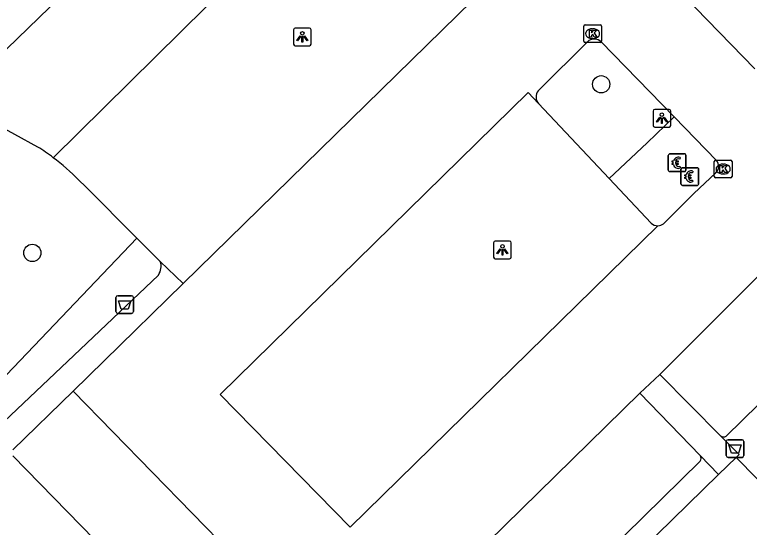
# Model space of a CAD drawing. Extents: x 160664 to 161506, y 382245 to 383288.
# Drawn here: x 161158.3 to 161199.85, y 383139.53 to 383168.53 of the extents above; entities that cross this region are included whole.
import ezdxf

# ---------------------------------------------------------------- set-up
doc = ezdxf.new("R2010")
doc.units = 0
for name, color, linetype in [('IMGEO_Afvalbak', 7, 'Continuous'), ('IMGEO_Betaalautomaat', 7, 'Continuous'), ('IMGEO_Boom', 7, 'Continuous'), ('IMGEO_Groenvoorziening', 7, 'Continuous'), ('IMGEO_Kolk', 7, 'Continuous'), ('IMGEO_Lichtpunt', 7, 'Continuous'), ('IMGEO_Parkeervlak_open', 7, 'Continuous'), ('IMGEO_Rijbaan_lokaal_open', 7, 'Continuous'), ('IMGEO_Voetpad_open', 7, 'Continuous')]:
    doc.layers.add(name, color=color, linetype=linetype)

msp = doc.modelspace()

# ---------------------------------------------------------------- linework, layer by layer
at = {"layer": 'IMGEO_Afvalbak'}
for p, q in [((161164.024, 383151.736), (161164.024, 383152.536)), ((161164.024, 383152.536), (161164.024, 383151.736)), ((161164.124, 383152.636), (161164.914, 383152.636)), ((161164.914, 383152.636), (161164.124, 383152.636)), ((161165.014, 383152.536), (161165.014, 383151.736)), ((161165.014, 383151.736), (161165.014, 383152.536)), ((161164.914, 383151.636), (161164.124, 383151.636)), ((161164.124, 383151.636), (161164.914, 383151.636)), ((161198.651, 383144.486), (161199.441, 383144.486)), ((161199.441, 383144.486), (161198.651, 383144.486)), ((161198.551, 383143.586), (161198.551, 383144.386)), ((161198.551, 383144.386), (161198.551, 383143.586)), ((161199.541, 383144.386), (161199.541, 383143.586)), ((161199.541, 383143.586), (161199.541, 383144.386)), ((161199.441, 383143.486), (161198.651, 383143.486)), ((161198.651, 383143.486), (161199.441, 383143.486))]:
    msp.add_line(p, q, dxfattribs=at)
for points in [[(161164.167, 383152.35), (161164.871, 383152.35), (161164.722, 383151.88), (161164.316, 383151.88), (161164.167, 383152.35)], [(161198.694, 383144.2), (161199.398, 383144.2), (161199.249, 383143.73), (161198.843, 383143.73), (161198.694, 383144.2)]]:
    msp.add_lwpolyline(points, dxfattribs=at)
for centre, start, end in [((161164.124, 383152.536), 90, 180), ((161164.124, 383152.536), 90, 180), ((161164.914, 383152.536), 0, 90), ((161164.914, 383152.536), 360, 90), ((161164.124, 383151.736), 180, 270), ((161164.124, 383151.736), 180, 270), ((161164.914, 383151.736), 270, 0), ((161164.914, 383151.736), 270, 0), ((161198.651, 383144.386), 90, 180), ((161198.651, 383144.386), 90, 180), ((161199.441, 383144.386), 0, 90), ((161199.441, 383144.386), 360, 90), ((161198.651, 383143.586), 180, 270), ((161198.651, 383143.586), 180, 270), ((161199.441, 383143.586), 270, 0), ((161199.441, 383143.586), 270, 0)]:
    msp.add_arc(centre, 0.1, start, end, dxfattribs=at)
at = {"layer": 'IMGEO_Betaalautomaat'}
for p, q in [((161195.271, 383159.732), (161195.271, 383160.573)), ((161195.271, 383160.573), (161195.271, 383159.732)), ((161195.346, 383160.656), (161196.187, 383160.656)), ((161196.187, 383160.656), (161195.346, 383160.656)), ((161195.933, 383160.461), (161195.916, 383160.361)), ((161196.27, 383160.582), (161196.27, 383159.741)), ((161196.27, 383159.741), (161196.27, 383160.582)), ((161195.554, 383160.12), (161195.554, 383160.188)), ((161195.675, 383160.188), (161195.675, 383160.12)), ((161195.92, 383159.955), (161195.942, 383159.868)), ((161196.063, 383159.878), (161196.904, 383159.878)), ((161196.904, 383159.878), (161196.063, 383159.878)), ((161196.196, 383159.657), (161195.355, 383159.657)), ((161195.355, 383159.657), (161196.196, 383159.657)), ((161195.988, 383158.954), (161195.988, 383159.795)), ((161195.988, 383159.795), (161195.988, 383158.954)), ((161196.65, 383159.683), (161196.633, 383159.583)), ((161196.987, 383159.804), (161196.987, 383158.963)), ((161196.987, 383158.963), (161196.987, 383159.804)), ((161196.271, 383159.342), (161196.271, 383159.41)), ((161196.392, 383159.41), (161196.392, 383159.342)), ((161196.637, 383159.177), (161196.659, 383159.09)), ((161196.913, 383158.879), (161196.072, 383158.879)), ((161196.072, 383158.879), (161196.913, 383158.879))]:
    msp.add_line(p, q, dxfattribs=at)
for points in [[(161195.554, 383160.188), (161195.485, 383160.188), (161195.485, 383160.257), (161195.564, 383160.257)], [(161195.686, 383160.257), (161195.833, 383160.257), (161195.833, 383160.188), (161195.675, 383160.188)], [(161195.559, 383160.051), (161195.485, 383160.051), (161195.485, 383160.12), (161195.554, 383160.12)], [(161195.675, 383160.12), (161195.833, 383160.12), (161195.833, 383160.051), (161195.689, 383160.051)], [(161196.271, 383159.41), (161196.202, 383159.41), (161196.202, 383159.479), (161196.281, 383159.479)], [(161196.403, 383159.479), (161196.55, 383159.479), (161196.55, 383159.41), (161196.392, 383159.41)], [(161196.276, 383159.273), (161196.202, 383159.273), (161196.202, 383159.342), (161196.271, 383159.342)], [(161196.392, 383159.342), (161196.55, 383159.342), (161196.55, 383159.273), (161196.406, 383159.273)]]:
    msp.add_lwpolyline(points, dxfattribs=at)
for centre, radius, start, end in [((161195.349, 383160.579), 0.0779, 92.4484, 184.2845), ((161195.349, 383160.579), 0.0779, 92.4484, 184.2845), ((161195.847, 383160.181), 0.293, 73.014, 165.0139), ((161195.853, 383160.194), 0.179, 69.3236, 159.5683), ((161196.193, 383160.579), 0.0779, 2.4484, 94.2845), ((161196.193, 383160.579), 0.0779, 2.4484, 94.2845), ((161195.82, 383160.106), 0.267, 191.8096, 297.0389), ((161195.853, 383160.121), 0.179, 202.7625, 291.8693), ((161196.066, 383159.801), 0.0779, 92.4484, 184.2845), ((161196.066, 383159.801), 0.0779, 92.4484, 184.2845), ((161196.91, 383159.801), 0.0779, 2.4484, 94.2845), ((161196.91, 383159.801), 0.0779, 2.4484, 94.2845), ((161195.349, 383159.735), 0.0779, 182.4484, 274.2845), ((161195.349, 383159.735), 0.0779, 182.4484, 274.2845), ((161196.193, 383159.735), 0.0779, 272.4484, 4.2845), ((161196.193, 383159.735), 0.0779, 272.4484, 4.2845), ((161196.564, 383159.403), 0.293, 73.014, 165.0139), ((161196.57, 383159.416), 0.179, 69.3236, 159.5683), ((161196.537, 383159.328), 0.267, 191.8096, 297.0389), ((161196.57, 383159.343), 0.179, 202.7625, 291.8693), ((161196.066, 383158.957), 0.0779, 182.4484, 274.2845), ((161196.066, 383158.957), 0.0779, 182.4484, 274.2845), ((161196.91, 383158.957), 0.0779, 272.4484, 4.2845), ((161196.91, 383158.957), 0.0779, 272.4484, 4.2845)]:
    msp.add_arc(centre, radius, start, end, dxfattribs=at)
at = {"layer": 'IMGEO_Boom'}
for centre in [(161191.473, 383164.595), (161159.296, 383155.058)]:
    msp.add_circle(centre, 0.489, dxfattribs=at)
at = {"layer": 'IMGEO_Groenvoorziening'}
msp.add_lwpolyline([(161165.215, 383155.885), (161155.876, 383146.12)], dxfattribs=at)
at = {"layer": 'IMGEO_Kolk'}
for p, q in [((161190.484, 383167.034), (161190.484, 383167.886)), ((161190.559, 383167.96), (161191.411, 383167.96)), ((161190.972, 383167.74), (161190.997, 383167.74)), ((161191.485, 383167.886), (161191.485, 383167.034)), ((161191.411, 383166.96), (161190.559, 383166.96)), ((161190.995, 383167.18), (161190.97, 383167.18)), ((161197.947, 383160.301), (161198.799, 383160.301)), ((161197.872, 383159.375), (161197.872, 383160.227)), ((161198.36, 383160.081), (161198.385, 383160.081)), ((161198.873, 383160.227), (161198.873, 383159.375)), ((161198.383, 383159.521), (161198.358, 383159.521)), ((161198.799, 383159.301), (161197.947, 383159.301))]:
    msp.add_line(p, q, dxfattribs=at)
for points in [[(161190.484, 383167.034), (161190.484, 383167.886)], [(161190.559, 383167.96), (161191.411, 383167.96)], [(161191.485, 383167.886), (161191.485, 383167.034)], [(161190.805, 383167.66), (161190.928, 383167.66), (161190.928, 383167.509), (161191.058, 383167.66), (161191.222, 383167.66), (161191.076, 383167.509), (161191.229, 383167.26), (161191.077, 383167.26), (161190.992, 383167.424), (161190.928, 383167.357), (161190.928, 383167.26), (161190.805, 383167.26), (161190.805, 383167.66)], [(161191.411, 383166.96), (161190.559, 383166.96)], [(161197.947, 383160.301), (161198.799, 383160.301)], [(161197.872, 383159.375), (161197.872, 383160.227)], [(161198.193, 383160.001), (161198.316, 383160.001), (161198.316, 383159.85), (161198.446, 383160.001), (161198.61, 383160.001), (161198.464, 383159.85), (161198.617, 383159.601), (161198.465, 383159.601), (161198.38, 383159.765), (161198.316, 383159.698), (161198.316, 383159.601), (161198.193, 383159.601), (161198.193, 383160.001)], [(161198.873, 383160.227), (161198.873, 383159.375)], [(161198.799, 383159.301), (161197.947, 383159.301)]]:
    msp.add_lwpolyline(points, dxfattribs=at)
for centre, start, end in [((161190.561, 383167.884), 91.552, 178.448), ((161190.561, 383167.884), 91.552, 178.448), ((161191.409, 383167.884), 1.552, 88.448), ((161191.409, 383167.884), 1.552, 88.448), ((161190.561, 383167.036), 181.552, 268.448), ((161190.561, 383167.036), 181.552, 268.448), ((161191.409, 383167.036), 271.552, 358.448), ((161191.409, 383167.036), 271.552, 358.448), ((161197.949, 383160.225), 91.552, 178.448), ((161197.949, 383160.225), 91.552, 178.448), ((161198.797, 383160.225), 1.552, 88.448), ((161198.797, 383160.225), 1.552, 88.448), ((161197.949, 383159.377), 181.552, 268.448), ((161197.949, 383159.377), 181.552, 268.448), ((161198.797, 383159.377), 271.552, 358.448), ((161198.797, 383159.377), 271.552, 358.448)]:
    msp.add_arc(centre, 0.0765, start, end, dxfattribs=at)
for centre, major_axis, ratio, start_param, end_param in [((161190.971, 383167.46), (-0.387, 0.002), 0.722429, 4.712389, 7.853982), ((161190.996, 383167.46), (-0.39, 0.002), 0.717154, 1.570796, 4.712389), ((161198.359, 383159.801), (-0.387, 0.002), 0.722429, 4.712389, 7.853982), ((161198.384, 383159.801), (-0.39, 0.002), 0.717154, 1.570796, 4.712389)]:
    msp.add_ellipse(centre, major_axis=major_axis, ratio=ratio, start_param=start_param, end_param=end_param, dxfattribs=at)
at = {"layer": 'IMGEO_Lichtpunt'}
for p, q in [((161174.972, 383167.776), (161174.164, 383167.776)), ((161174.972, 383167.776), (161174.164, 383167.776)), ((161174.07, 383167.681), (161174.07, 383166.874)), ((161174.07, 383167.681), (161174.07, 383166.874)), ((161175.066, 383166.874), (161175.066, 383167.681)), ((161175.066, 383166.874), (161175.066, 383167.681)), ((161174.164, 383166.78), (161174.972, 383166.78)), ((161174.164, 383166.78), (161174.972, 383166.78)), ((161195.31, 383163.171), (161194.502, 383163.171)), ((161195.31, 383163.171), (161194.502, 383163.171)), ((161194.408, 383163.076), (161194.408, 383162.269)), ((161194.408, 383163.076), (161194.408, 383162.269)), ((161195.404, 383162.269), (161195.404, 383163.076)), ((161195.404, 383162.269), (161195.404, 383163.076)), ((161194.502, 383162.175), (161195.31, 383162.175)), ((161194.502, 383162.175), (161195.31, 383162.175)), ((161186.291, 383155.721), (161185.483, 383155.721)), ((161186.291, 383155.721), (161185.483, 383155.721)), ((161185.389, 383155.626), (161185.389, 383154.819)), ((161185.389, 383155.626), (161185.389, 383154.819)), ((161186.385, 383154.819), (161186.385, 383155.626)), ((161186.385, 383154.819), (161186.385, 383155.626)), ((161185.483, 383154.725), (161186.291, 383154.725)), ((161185.483, 383154.725), (161186.291, 383154.725))]:
    msp.add_line(p, q, dxfattribs=at)
for points in [[(161174.444, 383167.345), (161174.483, 383167.317), (161174.295, 383167.055), (161174.257, 383167.082), (161174.444, 383167.345)], [(161174.656, 383167.317), (161174.694, 383167.344), (161174.881, 383167.082), (161174.842, 383167.054), (161174.656, 383167.317)], [(161174.546, 383167.297), (161174.593, 383167.297), (161174.593, 383166.975), (161174.546, 383166.975), (161174.546, 383167.297)], [(161194.782, 383162.74), (161194.821, 383162.712), (161194.633, 383162.45), (161194.595, 383162.477), (161194.782, 383162.74)], [(161194.884, 383162.692), (161194.931, 383162.692), (161194.931, 383162.37), (161194.884, 383162.37), (161194.884, 383162.692)], [(161194.994, 383162.712), (161195.032, 383162.739), (161195.219, 383162.477), (161195.18, 383162.449), (161194.994, 383162.712)], [(161185.763, 383155.29), (161185.802, 383155.262), (161185.614, 383155), (161185.576, 383155.027), (161185.763, 383155.29)], [(161185.975, 383155.262), (161186.013, 383155.289), (161186.2, 383155.027), (161186.161, 383154.999), (161185.975, 383155.262)], [(161185.865, 383155.242), (161185.912, 383155.242), (161185.912, 383154.92), (161185.865, 383154.92), (161185.865, 383155.242)]]:
    msp.add_lwpolyline(points, dxfattribs=at)
for centre in [(161174.569, 383167.479), (161194.907, 383162.874), (161185.888, 383155.424)]:
    msp.add_circle(centre, 0.0994, dxfattribs=at)
for centre, start, end in [((161174.164, 383167.681), 90, 180), ((161174.164, 383167.681), 90, 180), ((161174.972, 383167.681), 0, 90), ((161174.972, 383167.681), 0, 90), ((161174.164, 383166.874), 180, 270), ((161174.164, 383166.874), 180, 270), ((161174.972, 383166.874), 270, 0), ((161174.972, 383166.874), 270, 360), ((161194.502, 383163.076), 90, 180), ((161194.502, 383163.076), 90, 180), ((161195.31, 383163.076), 0, 90), ((161195.31, 383163.076), 0, 90), ((161194.502, 383162.269), 180, 270), ((161194.502, 383162.269), 180, 270), ((161195.31, 383162.269), 270, 0), ((161195.31, 383162.269), 270, 360), ((161185.483, 383155.626), 90, 180), ((161185.483, 383155.626), 90, 180), ((161186.291, 383155.626), 0, 90), ((161186.291, 383155.626), 0, 90), ((161185.483, 383154.819), 180, 270), ((161185.483, 383154.819), 180, 270), ((161186.291, 383154.819), 270, 0), ((161186.291, 383154.819), 270, 360)]:
    msp.add_arc(centre, 0.0946, start, end, dxfattribs=at)
at = {"layer": 'IMGEO_Parkeervlak_open'}
for points in [[(161187.922, 383163.512), (161191.929, 383159.263)], [(161161.927, 383159.169), (161162.311, 383158.807), (161165.215, 383155.885)], [(161166.528, 383154.573), (161166.335, 383154.758), (161165.215, 383155.885)], [(161198.538, 383144.689), (161209.618, 383155.533)], [(161173.591, 383127.787), (161158.2, 383143.585)], [(161197.069, 383143.276), (161182.159, 383128.628)]]:
    msp.add_lwpolyline(points, dxfattribs=at)
for centre, radius, start, end in [((161153.087, 383150.59), 12.318, 44.1438, 53.1268), ((161198.392, 383144.895), 0.252, 226.8596, 305.2253), ((161196.889, 383143.432), 0.238, 319.1597, 41.9316)]:
    msp.add_arc(centre, radius, start, end, dxfattribs=at)
at = {"layer": 'IMGEO_Rijbaan_lokaal_open'}
for points in [[(161154.786, 383163.643), (161163.312, 383171.916), (161171.06, 383179.398), (161179.091, 383187.153)], [(161167.828, 383153.324), (161185.062, 383170.205), (161177.8, 383177.554), (161160.479, 383160.444)], [(161189.424, 383176.545), (161200.163, 383165.469)], [(161190.781, 383167.069), (161187.916, 383164.223)], [(161195.597, 383162.748), (161191.467, 383167.007)], [(161194.681, 383156.593), (161177.278, 383139.541), (161169.917, 383147.054), (161187.339, 383164.124), (161187.922, 383163.512)], [(161159.601, 383161.046), (161156.987, 383162.473), (161154.786, 383163.643)], [(161197.989, 383160.277), (161195.597, 383162.748)], [(161206.066, 383159.432), (161194.793, 383148.171)], [(161194.991, 383156.704), (161196.717, 383158.409), (161197.951, 383159.593)], [(161161.604, 383147.241), (161163.367, 383148.958), (161167.828, 383153.324)], [(161194.793, 383148.171), (161193.653, 383147.113)], [(161177.309, 383131.121), (161161.604, 383147.241)], [(161193.653, 383147.113), (161178.373, 383132.131)]]:
    msp.add_lwpolyline(points, dxfattribs=at)
for centre, radius, start, end in [((161191.081, 383166.565), 0.587, 48.9049, 120.7665), ((161188.335, 383163.871), 0.547, 139.9382, 221.0288), ((161153.005, 383150.484), 12.453, 53.1137, 58.0134), ((161197.658, 383159.952), 0.463, 309.168, 44.4723), ((161194.672, 383157.108), 0.515, 271.0457, 308.3556)]:
    msp.add_arc(centre, radius, start, end, dxfattribs=at)
at = {"layer": 'IMGEO_Voetpad_open'}
for points in [[(161191.929, 383159.263), (161194.065, 383161.281), (161195.597, 383162.748)], [(161191.929, 383159.263), (161194.303, 383156.745)], [(161167.828, 383153.324), (161166.528, 383154.573)], [(161166.424, 383153.804), (161162.383, 383149.949), (161157.319, 383145.175)], [(161194.793, 383148.171), (161198.22, 383144.711)], [(161158.189, 383143.914), (161161.604, 383147.241)], [(161197.066, 383143.591), (161193.653, 383147.113)], [(161198.22, 383144.711), (161199.274, 383143.647), (161199.111, 383143.488)], [(161198.112, 383142.511), (161197.066, 383143.591)], [(161199.111, 383143.488), (161198.112, 383142.511)], [(161201.47, 383141.094), (161199.111, 383143.488)], [(161189.455, 383134.051), (161198.112, 383142.511)]]:
    msp.add_lwpolyline(points, dxfattribs=at)
for centre, radius, start, end in [((161194.668, 383157.106), 0.513, 224.7116, 271.4767), ((161165.755, 383154.286), 0.825, 324.2414, 20.3546)]:
    msp.add_arc(centre, radius, start, end, dxfattribs=at)

doc.saveas('drawing.dxf')
